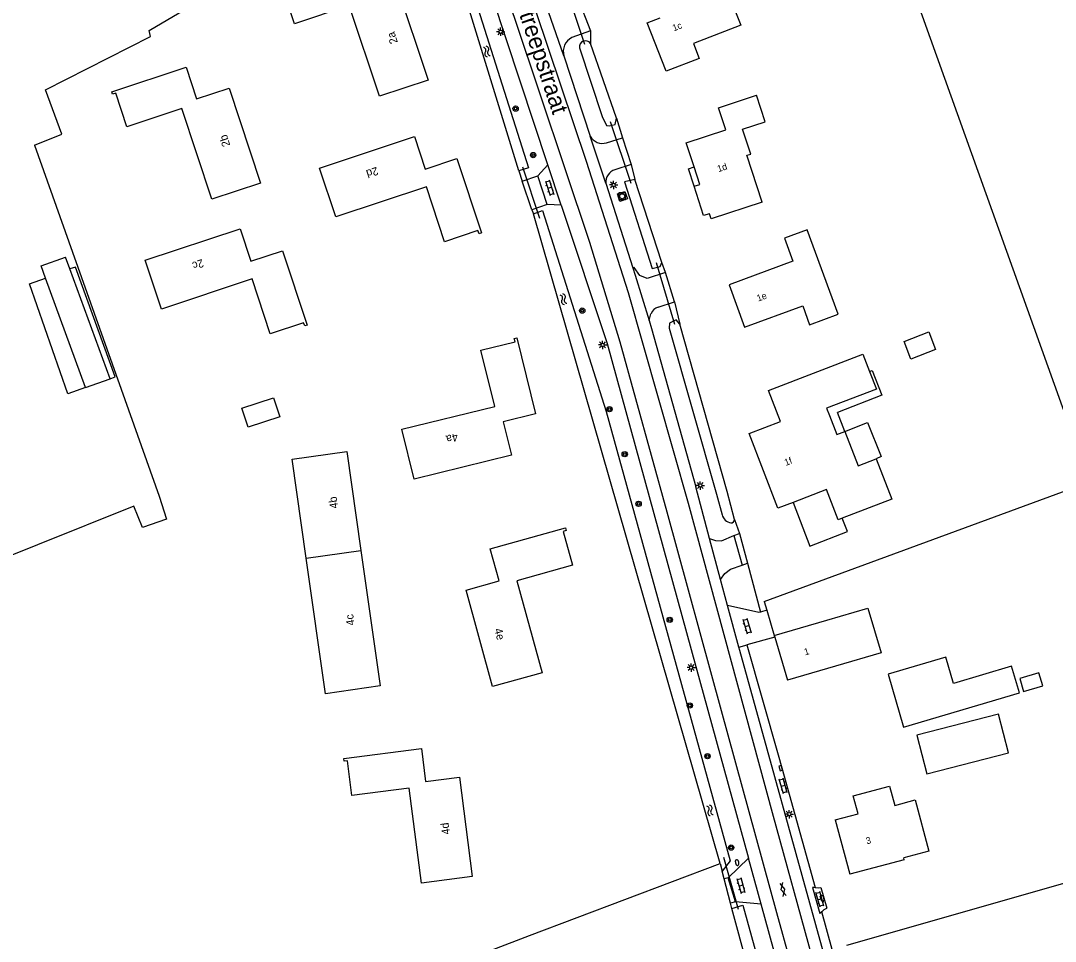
# Model space of a CAD drawing. Extents: x 135999 to 138000, y 396000 to 398501.
# Drawn here: x 137697.9 to 137853.1, y 398180.1 to 398318.1 of the extents above; entities that cross this region are included whole.
import ezdxf

# ---------------------------------------------------------------- set-up
doc = ezdxf.new("R2010")
doc.units = 0
for name, color, linetype in [('gg-afsc-draadraster', 7, 'Continuous'), ('gg-anno-huisnummerreeks BGT', 7, 'Continuous'), ('gg-anno-openbare ruimte label', 7, 'Continuous'), ('gg-bbg-bijgebouw', 7, 'Continuous'), ('gg-bbg-gedigitaliseerde bebouwing', 7, 'Continuous'), ('gg-bbg-gedigitaliseerde bijgebouw', 7, 'Continuous'), ('gg-bbg-hoofdgebouw', 7, 'Continuous'), ('gg-bbg-luifel en loopbrug', 7, 'Continuous'), ('gg-bbg-onder overbouw', 7, 'Continuous'), ('gg-bbg-pand overbouw', 7, 'Continuous'), ('gg-knt-bronhoudergrens', 7, 'Continuous'), ('gg-knt-verharding', 7, 'Continuous'), ('gg-knt-verharding nz', 7, 'Continuous'), ('gg-kntw-bovenkant insteek waterloop', 7, 'Continuous'), ('gg-kwrk-duiker nz buis', 7, 'Continuous'), ('gt-anno-plantopografie huisnummer', 7, 'Continuous'), ('gt-bbg-plantopografie pand', 7, 'Continuous'), ('gt-bbg-plantopografie tussenscheiding', 7, 'Continuous'), ('gt-grn-groengrens', 7, 'Continuous'), ('gt-grn-vlakafsluiter', 7, 'Continuous'), ('gt-symb-boom', 7, 'Continuous'), ('gt-symb-brandkraan', 7, 'Continuous'), ('gt-symb-gesloten verharding', 7, 'Continuous'), ('gt-symb-klinker verharding', 7, 'Continuous'), ('gt-symb-kolk', 7, 'Continuous'), ('gt-symb-kolk center center', 7, 'Continuous'), ('gt-symb-lichtmast', 7, 'Continuous'), ('gt-symb-rioolschacht', 7, 'Continuous'), ('gt-symb-watersymbool', 7, 'Continuous')]:
    doc.layers.add(name, color=color, linetype=linetype)

# ---------------------------------------------------------------- blocks, each defined once
blk = doc.blocks.new('gt0-LMAST')
at = {"layer": 'gt-symb-lichtmast'}
for p, q in [((-0.18, 0.17), (-0.45, 0.44)), ((-0.01, 0.25), (-0.01, 0.62)), ((0.17, 0.17), (0.44, 0.44)), ((-0.26, 0), (-0.63, 0)), ((-0.18, -0.18), (-0.45, -0.45)), ((-0.01, -0.25), (-0.01, -0.63)), ((0.44, -0.45), (0.17, -0.18)), ((0.24, 0), (0.62, 0))]:
    blk.add_line(p, q, dxfattribs=at)
blk.add_circle((-0.01, 0), 0.25, dxfattribs=at)
blk = doc.blocks.new('gt0-RS')
at = {"layer": 'gt-symb-rioolschacht'}
blk.add_lwpolyline([(-0.5, -0.5), (0.5, -0.5), (0.5, 0.5), (-0.5, 0.5)], close=True, dxfattribs=at)
blk.add_circle((0, 0), 0.375, dxfattribs=at)
blk = doc.blocks.new('gt0-KL1')
at = {"layer": 'gt-symb-klinker verharding'}
for p, q in [((-1.15, 0.3), (1.15, 0.3)), ((-1, -0.3), (-1, 0.3)), ((-0.5, 0.3), (-0.5, 0.45)), ((0, -0.3), (0, 0.3)), ((0.5, 0.3), (0.5, 0.45)), ((1, -0.3), (1, 0.3)), ((-1.15, -0.3), (1.15, -0.3)), ((-0.5, -0.45), (-0.5, -0.3)), ((0.5, -0.45), (0.5, -0.3))]:
    blk.add_line(p, q, dxfattribs=at)
blk = doc.blocks.new('gt0-BOOM')
at = {"layer": 'gt-symb-boom'}
for radius in [0.4, 0.2]:
    blk.add_circle((0, 0), radius, dxfattribs=at)
blk = doc.blocks.new('gt0-WA')
at = {"layer": 'gt-symb-watersymbool'}
for centre, start, end in [((-0.32, 0.02), 28.0725, 151.9275), ((0.43, 0.42), 208.0725, 331.9275), ((-0.32, -0.43), 28.0725, 151.9275), ((0.43, -0.03), 208.0725, 331.9275)]:
    blk.add_arc(centre, 0.425, start, end, dxfattribs=at)
blk = doc.blocks.new('gt0-KOLK')
at = {"layer": 'gt-symb-kolk'}
blk.add_lwpolyline([(0, 0), (0.38, 0), (0.38, 0.4), (-0.38, 0.4), (-0.38, 0), (0, 0)], dxfattribs=at)
blk = doc.blocks.new('gt0-GESVH1')
at = {"layer": 'gt-symb-gesloten verharding'}
for p, q in [((-0.99, -0.26), (0.01, 0.24)), ((0.01, -0.26), (-0.99, 0.24)), ((0.01, 0.24), (1.01, -0.26)), ((1.01, 0.24), (0.01, -0.26))]:
    blk.add_line(p, q, dxfattribs=at)
blk = doc.blocks.new('gt0-BR')
at = {"layer": 'gt-symb-brandkraan'}
for centre, radius, start, end in [((-0.24, 0), 0.206, 107.5669, 252.4331), ((0.6, -2.66), 3, 106.892, 107.5669), ((0, -0.69), 0.938, 73.108, 106.892), ((-0.6, -2.66), 3, 72.4331, 73.108), ((0.24, 0), 0.206, 287.567, 72.4331), ((0.6, 2.66), 3, 252.4331, 253.108), ((0, 0.69), 0.938, 253.108, 286.8921), ((-0.6, 2.66), 3, 286.8921, 287.567)]:
    blk.add_arc(centre, radius, start, end, dxfattribs=at)
blk = doc.blocks.new('gt0-KOLKCC')
at = {"layer": 'gt-symb-kolk center center'}
blk.add_lwpolyline([(-0.38, 0.2), (0.38, 0.2), (0.38, -0.2), (-0.38, -0.2)], close=True, dxfattribs=at)

msp = doc.modelspace()

# ---------------------------------------------------------------- linework, layer by layer
at = {"layer": 'gg-afsc-draadraster'}
for points in [[(137699.99, 398299.46), (137718.71, 398246.88), (137719.79, 398243.43), (137716.18, 398242.14), (137714.88, 398245.35), (137671.48, 398227.99)], [(137746.89, 398170.48), (137774.25, 398180.99), (137802.83, 398191.79)]]:
    msp.add_lwpolyline(points, dxfattribs=at)
at = {"layer": 'gg-bbg-bijgebouw'}
for p, q in [((137705.28, 398280.93), (137704.64, 398282.68)), ((137711.35, 398264.46), (137705.28, 398280.93)), ((137707.67, 398263.13), (137711.35, 398264.46))]:
    msp.add_line(p, q, dxfattribs=at)
msp.add_lwpolyline([(137833.84, 398205.22), (137846.07, 398208.37), (137844.57, 398214.18), (137832.34, 398211.02), (137833.84, 398205.22)], dxfattribs=at)
at = {"layer": 'gg-bbg-gedigitaliseerde bebouwing'}
for p, q in [((137824.98, 398230.09), (137826.96, 398223.35)), ((137826.96, 398223.35), (137820.12, 398221.35)), ((137820.12, 398221.35), (137812.91, 398219.25)), ((137828.23, 398203.38), (137829.01, 398200.49)), ((137829.01, 398200.49), (137832.06, 398201.31)), ((137832.06, 398201.31), (137834.12, 398193.65)), ((137834.12, 398193.65), (137830.37, 398192.64)), ((137830.44, 398192.36), (137822.3, 398190.18)), ((137830.44, 398192.36), (137830.37, 398192.64))]:
    msp.add_line(p, q, dxfattribs=at)
msp.add_lwpolyline([(137809.13, 398290.92), (137806.85, 398297.96), (137807.42, 398298.14), (137806.2, 398301.9), (137809.58, 398302.99), (137808.29, 398306.95)], dxfattribs=at)
at = {"layer": 'gg-bbg-gedigitaliseerde bijgebouw'}
msp.add_line((137707.67, 398263.13), (137701.65, 398279.52), dxfattribs=at)
for points in [[(137701.65, 398279.52), (137700.99, 398281.41), (137704.64, 398282.68)], [(137830.42, 398270.03), (137834.15, 398271.47), (137835.15, 398268.86), (137831.42, 398267.42), (137830.42, 398270.03)], [(137828.01, 398220.16), (137830.32, 398212.22), (137847.72, 398217.4), (137846.53, 398221.37), (137837.85, 398218.78), (137836.68, 398222.7), (137828.01, 398220.16)], [(137848.35, 398217.58), (137851.22, 398218.44), (137850.65, 398220.36), (137847.77, 398219.5), (137848.35, 398217.58)]]:
    msp.add_lwpolyline(points, dxfattribs=at)
at = {"layer": 'gg-bbg-hoofdgebouw'}
for p, q in [((137810.95, 398225.97), (137811.03, 398225.7)), ((137811.03, 398225.7), (137812.91, 398219.25)), ((137820.1, 398198.33), (137822.3, 398190.18))]:
    msp.add_line(p, q, dxfattribs=at)
for points in [[(137793.38, 398322.15), (137802.77, 398325.85), (137804.29, 398321.97), (137804.19, 398321.93), (137805.94, 398317.48), (137798.83, 398314.74), (137799.7, 398312.49), (137794.71, 398310.56), (137791.89, 398317.84), (137793.82, 398318.58)], [(137798.93, 398296.21), (137797.74, 398299.84), (137803.67, 398301.77), (137802.6, 398305.09), (137808.29, 398306.95)], [(137809.13, 398290.92), (137801.46, 398288.43), (137801.21, 398289.19), (137800.35, 398288.92), (137798.92, 398293.32)], [(137815.89, 398286.8), (137812.48, 398285.54), (137813.74, 398282.08), (137804.17, 398278.56), (137806.5, 398272.2), (137815.23, 398275.37), (137816.25, 398272.55), (137820.55, 398274.13), (137815.89, 398286.8)], [(137813.79, 398245.92), (137811.5, 398245.04), (137807.19, 398256.24), (137811.87, 398258.04), (137810.07, 398262.7), (137824.24, 398268.16), (137825.25, 398265.54)], [(137825.25, 398265.54), (137826.26, 398262.91), (137818.8, 398260.03), (137819.21, 398258.94)], [(137819.21, 398258.94), (137820.31, 398256.1), (137821.52, 398256.57)], [(137821.52, 398256.57), (137823.51, 398251.42), (137826.23, 398252.47)], [(137826.23, 398252.47), (137828.56, 398246.43), (137821.13, 398243.57)], [(137821.13, 398243.57), (137820.52, 398243.33), (137818.78, 398247.85), (137813.79, 398245.92)], [(137810.95, 398225.97), (137818.82, 398228.26), (137824.98, 398230.09)], [(137820.1, 398198.33), (137823.51, 398199.24), (137822.78, 398201.94), (137828.23, 398203.38)]]:
    msp.add_lwpolyline(points, dxfattribs=at)
at = {"layer": 'gg-bbg-luifel en loopbrug'}
for p, q in [((137699.24, 398278.67), (137701.65, 398279.52)), ((137821.52, 398256.57), (137820.43, 398259.41))]:
    msp.add_line(p, q, dxfattribs=at)
for points in [[(137711.35, 398264.46), (137712.1, 398264.73), (137706.15, 398281.19), (137705.28, 398280.93)], [(137707.67, 398263.13), (137705.01, 398262.2), (137699.24, 398278.67)], [(137825.25, 398265.54), (137825.65, 398265.69), (137827.08, 398261.98), (137820.43, 398259.41)], [(137821.52, 398256.57), (137824.95, 398257.89), (137826.97, 398252.78), (137826.23, 398252.47)], [(137813.79, 398245.92), (137816.3, 398239.37), (137821.92, 398241.54), (137821.13, 398243.57)]]:
    msp.add_lwpolyline(points, dxfattribs=at)
at = {"layer": 'gg-bbg-onder overbouw'}
msp.add_lwpolyline([(137798.92, 398293.32), (137799.78, 398293.6), (137798.93, 398296.21)], dxfattribs=at)
at = {"layer": 'gg-bbg-pand overbouw'}
msp.add_lwpolyline([(137798.92, 398293.32), (137798.06, 398295.92), (137798.93, 398296.21)], dxfattribs=at)
at = {"layer": 'gg-knt-bronhoudergrens'}
for p, q in [((137774.6, 398289.8), (137773.15, 398294.08)), ((137809.41, 398231.05), (137858.2, 398248.99)), ((137877.05, 398195.28), (137821.76, 398179.48)), ((137803.43, 398189.47), (137803.13, 398190.63)), ((137804.36, 398185.85), (137803.43, 398189.47)), ((137804.57, 398185.03), (137804.36, 398185.85))]:
    msp.add_line(p, q, dxfattribs=at)
for points in [[(137699.99, 398299.46), (137704.1, 398301.13), (137701.65, 398307.78), (137717.42, 398315.79), (137717.19, 398316.65), (137758.72, 398341.17)], [(137826.88, 398339.21), (137825.97, 398338.84), (137858.2, 398248.99)]]:
    msp.add_lwpolyline(points, dxfattribs=at)
at = {"layer": 'gg-knt-verharding'}
for p, q in [((137777, 398296.52), (137765.49, 398331.24)), ((137779.39, 398312.86), (137776.13, 398322.2)), ((137781.22, 398322.2), (137783.4, 398316.62)), ((137783.4, 398316.62), (137780.6, 398315.61)), ((137779.39, 398312.86), (137783.36, 398300.84)), ((137785.7, 398293.76), (137783.36, 398300.84)), ((137785.78, 398299.83), (137788.21, 398300.6)), ((137788.21, 398300.6), (137789.49, 398296.58)), ((137775.48, 398294.87), (137777, 398296.52)), ((137779.01, 398290.46), (137777, 398296.52)), ((137789.49, 398296.58), (137787.04, 398295.79)), ((137776.89, 398290.58), (137775.48, 398294.87)), ((137785.7, 398293.76), (137789.76, 398281.07)), ((137779.01, 398290.46), (137776.89, 398290.58)), ((137789.76, 398281.07), (137790.1, 398280)), ((137790.1, 398280), (137792.17, 398273.17)), ((137795.97, 398275.97), (137794.65, 398280.4)), ((137793.52, 398275.19), (137795.97, 398275.97)), ((137792.17, 398273.17), (137792.46, 398274.2)), ((137792.17, 398273.17), (137792.54, 398271.98)), ((137792.54, 398271.98), (137799.17, 398248.28)), ((137801.25, 398240.53), (137799.17, 398248.28)), ((137804.88, 398240.95), (137805.72, 398241.27)), ((137802.9, 398234.36), (137801.25, 398240.53)), ((137806.15, 398236.49), (137806.95, 398236.82)), ((137803.94, 398230.49), (137802.9, 398234.36)), ((137808.62, 398229.42), (137803.94, 398230.49)), ((137805.64, 398224.24), (137803.94, 398230.49)), ((137808.88, 398229.49), (137808.62, 398229.42)), ((137809.84, 398229.78), (137808.88, 398229.49)), ((137809.84, 398229.78), (137810.95, 398225.97)), ((137811.03, 398225.7), (137806.84, 398224.57)), ((137805.64, 398224.24), (137806.53, 398224.48)), ((137806.53, 398224.48), (137806.84, 398224.57)), ((137804.02, 398189.62), (137807.06, 398192.61)), ((137808.96, 398185.71), (137807.06, 398192.61)), ((137805.15, 398186.06), (137804.02, 398189.62)), ((137817.07, 398188.18), (137816.67, 398188.21)), ((137816.67, 398188.21), (137817.77, 398184.31)), ((137817.95, 398188.2), (137818.83, 398185.09)), ((137808.96, 398185.71), (137805.15, 398186.06)), ((137811.48, 398176.55), (137808.96, 398185.71)), ((137818.06, 398184.55), (137817.77, 398184.31)), ((137819.62, 398178.88), (137818.06, 398184.55))]:
    msp.add_line(p, q, dxfattribs=at)
for points in [[(137787.8, 398291.05), (137787.42, 398292.18), (137788.54, 398292.53), (137788.92, 398291.41), (137787.8, 398291.05)], [(137779.01, 398290.46), (137785.88, 398269.76), (137799.18, 398221.32), (137807.06, 398192.61)], [(137794.65, 398280.4), (137791.91, 398279.48), (137790.79, 398279.95), (137789.92, 398281.12), (137789.76, 398281.07)], [(137801.25, 398240.53), (137802.15, 398240.23), (137803.04, 398240.15), (137804.88, 398240.95)], [(137802.9, 398234.36), (137803.53, 398235.27), (137804.37, 398235.9), (137806.15, 398236.49)], [(137818.32, 398178.43), (137805.79, 398223.7), (137805.64, 398224.24)], [(137806.84, 398224.57), (137811.52, 398208.1), (137812.1, 398206.14), (137817.07, 398188.18)], [(137817.07, 398188.18), (137817.57, 398188.14), (137817.95, 398188.2)], [(137818.06, 398184.55), (137818.45, 398184.88), (137818.83, 398185.09)]]:
    msp.add_lwpolyline(points, dxfattribs=at)
for centre, radius, start, end in [((137781.64, 398313.51), 2.34, 116.3002, 196.1924), ((137785.19, 398301.82), 2.08, 208.1409, 286.5623), ((137787.64, 398293.94), 1.95, 107.9264, 185.3322), ((137794.05, 398273.57), 1.71, 108.0064, 158.0746)]:
    msp.add_arc(centre, radius, start, end, dxfattribs=at)
at = {"layer": 'gg-knt-verharding nz'}
msp.add_line((137804.88, 398240.95), (137806.15, 398236.49), dxfattribs=at)
for points in [[(137747.29, 398386.1), (137751.84, 398375.25), (137757.05, 398361.74), (137764.47, 398340.36), (137772.1, 398318.2), (137783.24, 398284.93), (137787.77, 398269.98), (137794.81, 398244.53), (137802.96, 398214.72), (137811.29, 398184.44), (137813.31, 398177.06)], [(137816.58, 398177.96), (137810.85, 398198.82), (137798.1, 398245.77), (137789.09, 398277.33), (137782.77, 398297.02), (137771.38, 398330.97), (137759.85, 398363.89), (137752.42, 398384.88)]]:
    msp.add_lwpolyline(points, dxfattribs=at)
at = {"layer": 'gg-kntw-bovenkant insteek waterloop'}
for p, q in [((137772.62, 398295.62), (137762, 398330.21)), ((137787.28, 398303.53), (137783.37, 398314.71)), ((137794.07, 398281.91), (137790.02, 398294.34)), ((137802.83, 398191.79), (137774.82, 398289.17)), ((137803.88, 398247.56), (137796.77, 398272.62)), ((137804.98, 398243.37), (137803.88, 398247.56)), ((137802.28, 398247.17), (137803.14, 398244.07)), ((137802.83, 398191.79), (137803.13, 398190.63)), ((137804.31, 398192.18), (137803.13, 398190.63)), ((137853.07, 398010.07), (137804.57, 398185.03))]:
    msp.add_line(p, q, dxfattribs=at)
for points in [[(137763.17, 398330.48), (137774.07, 398296.09), (137772.62, 398295.62)], [(137781.76, 398314.08), (137785.14, 398303.77), (137785.77, 398302.42), (137786.18, 398302.36), (137787.08, 398302.56), (137787.28, 398303.53)], [(137790.02, 398294.34), (137788.48, 398293.96), (137792.62, 398281), (137793.86, 398281.28), (137794.07, 398281.91)], [(137774.82, 398289.17), (137776.2, 398289.68), (137785.73, 398259.54), (137804.31, 398192.18)], [(137796.77, 398272.62), (137796.21, 398273.31), (137795.22, 398272.77), (137795.16, 398272.05), (137802.28, 398247.17)], [(137804.57, 398185.03), (137806.24, 398185.55), (137830.28, 398098.65), (137846.77, 398039.32), (137854.46, 398009.88), (137853.22, 398009.53)]]:
    msp.add_lwpolyline(points, dxfattribs=at)
for centre, radius, start, end in [((137782.62, 398314.26), 0.879, 30.671, 191.7171), ((137804.75, 398244.48), 1.67, 194.1173, 259.4415), ((137804.43, 398243.38), 0.544, 271.2937, 358.2731)]:
    msp.add_arc(centre, radius, start, end, dxfattribs=at)
at = {"layer": 'gg-kwrk-duiker nz buis'}
for p, q in [((137782.54, 398314.57), (137779.5, 398323.78)), ((137789.48, 398293.75), (137786.4, 398302.98)), ((137773.18, 398296.23), (137775.75, 398288.54)), ((137793.24, 398281.91), (137795.99, 398272.62)), ((137805.58, 398184.88), (137803.4, 398192.67))]:
    msp.add_line(p, q, dxfattribs=at)
at = {"layer": 'gt-bbg-plantopografie pand'}
for points in [[(137736.72, 398322.9), (137747.86, 398326.6), (137749.43, 398321.85), (137754.3, 398323.47), (137759.02, 398309.22), (137751.72, 398306.8), (137747.2, 398320.41), (137738.97, 398317.68), (137737.32, 398322.68), (137736.84, 398322.52), (137736.72, 398322.9)], [(137711.58, 398307.48), (137722.72, 398311.17), (137724.3, 398306.43), (137729.17, 398308.04), (137733.89, 398293.79), (137726.58, 398291.37), (137722.07, 398304.98), (137713.84, 398302.25), (137712.18, 398307.26), (137711.71, 398307.1), (137711.58, 398307.48)], [(137742.74, 398296.04), (137756.99, 398300.76), (137758.61, 398295.89), (137763.35, 398297.46), (137767.04, 398286.31), (137766.67, 398286.19), (137766.51, 398286.66), (137761.51, 398285), (137758.78, 398293.24), (137745.17, 398288.73), (137742.74, 398296.04)], [(137716.6, 398282.22), (137730.85, 398286.94), (137732.46, 398282.07), (137737.21, 398283.64), (137740.9, 398272.5), (137740.52, 398272.37), (137740.36, 398272.85), (137735.36, 398271.19), (137732.63, 398279.42), (137719.02, 398274.91), (137716.6, 398282.22)], [(137772.34, 398270.58), (137775.15, 398259.18), (137770.3, 398257.99), (137771.53, 398253.01), (137756.96, 398249.41), (137755.11, 398256.89), (137769.04, 398260.32), (137766.96, 398268.74), (137772.08, 398270), (137771.96, 398270.49), (137772.34, 398270.58)], [(137731.08, 398260.05), (137735.84, 398261.61), (137736.77, 398258.76), (137732.02, 398257.2), (137731.08, 398260.05)], [(137740.75, 398237.55), (137738.65, 398252.39), (137746.85, 398253.56), (137748.96, 398238.71)], [(137768.71, 398218.32), (137764.72, 398232.78), (137769.67, 398234.15), (137768.34, 398238.97), (137779.65, 398242.09), (137779.76, 398241.71), (137779.28, 398241.57), (137780.68, 398236.49), (137772.32, 398234.19), (137776.14, 398220.36), (137768.71, 398218.32)], [(137748.96, 398238.71), (137751.85, 398218.4), (137743.64, 398217.24), (137740.75, 398237.55)], [(137746.38, 398207.52), (137758.02, 398209.02), (137758.66, 398204.06), (137763.74, 398204.71), (137765.66, 398189.82), (137758.02, 398188.84), (137756.19, 398203.06), (137747.59, 398201.96), (137746.92, 398207.18), (137746.43, 398207.12), (137746.38, 398207.52)]]:
    msp.add_lwpolyline(points, dxfattribs=at)
at = {"layer": 'gt-bbg-plantopografie tussenscheiding'}
msp.add_line((137740.75, 398237.55), (137748.96, 398238.71), dxfattribs=at)
at = {"layer": 'gt-grn-groengrens'}
for p, q in [((137772.62, 398295.62), (137773.15, 398294.08)), ((137773.15, 398294.08), (137775.48, 398294.87)), ((137776.89, 398290.58), (137774.6, 398289.8)), ((137774.6, 398289.8), (137774.82, 398289.17)), ((137794.65, 398280.4), (137794.07, 398281.91)), ((137795.97, 398275.97), (137796.77, 398272.62)), ((137804.98, 398243.37), (137805.72, 398241.27)), ((137806.95, 398236.82), (137808.88, 398229.49)), ((137804.02, 398189.62), (137803.43, 398189.47)), ((137805.15, 398186.06), (137804.36, 398185.85))]:
    msp.add_line(p, q, dxfattribs=at)
at = {"layer": 'gt-grn-vlakafsluiter'}
for p, q in [((137783.4, 398316.62), (137783.37, 398314.71)), ((137787.28, 398303.53), (137788.21, 398300.6)), ((137789.49, 398296.58), (137790.02, 398294.34)), ((137805.72, 398241.27), (137806.95, 398236.82)), ((137809.41, 398231.05), (137809.84, 398229.78))]:
    msp.add_line(p, q, dxfattribs=at)

# ---------------------------------------------------------------- block references
at = {"layer": 'gt-symb-boom'}
for p in [(137772.16, 398304.96), (137774.79, 398298), (137782.15, 398274.67), (137786.24, 398259.9), (137788.52, 398253.16), (137790.61, 398245.71), (137795.27, 398228.32), (137798.28, 398215.48), (137800.93, 398207.88), (137804.49, 398194.18)]:
    msp.add_blockref('gt0-BOOM', p, dxfattribs=at)
at = {"layer": 'gt-symb-brandkraan', "rotation": 105.1344750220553}
msp.add_blockref('gt0-BR', (137805.38, 398191.93), dxfattribs=at)
at = {"layer": 'gt-symb-gesloten verharding', "rotation": 104.30027745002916}
msp.add_blockref('gt0-GESVH1', (137812.24, 398187.88), dxfattribs=at)
at = {"layer": 'gt-symb-klinker verharding'}
for p, rotation in [((137777.25, 398293.1), -72.23567662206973), ((137806.86, 398227.39), -73.73979529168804), ((137812.29, 398203.41), 105.60693047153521), ((137805.95, 398188.49), -74.62927456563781), ((137817.8, 398186.42), 105.5915285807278)]:
    msp.add_blockref('gt0-KL1', p, dxfattribs=dict(at, rotation=rotation))
at = {"layer": 'gt-symb-kolk', "rotation": 106.4412804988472}
msp.add_blockref('gt0-KOLK', (137812.1, 398206.14), dxfattribs=at)
at = {"layer": 'gt-symb-kolk center center', "rotation": 107.51119556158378}
msp.add_blockref('gt0-KOLKCC', (137818.14, 398186.57), dxfattribs=at)
at = {"layer": 'gt-symb-lichtmast'}
for p in [(137769.92, 398316.49), (137786.86, 398293.51), (137785.21, 398269.53), (137799.86, 398248.46), (137798.49, 398221.16), (137813.2, 398199.19)]:
    msp.add_blockref('gt0-LMAST', p, dxfattribs=at)
at = {"layer": 'gt-symb-rioolschacht'}
msp.add_blockref('gt0-RS', (137788.14, 398291.82), dxfattribs=at)
at = {"layer": 'gt-symb-watersymbool'}
for p, rotation in [((137767.8, 398313.57), -66.97450798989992), ((137779.31, 398276.44), -66.97450799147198), ((137801.29, 398199.8), -70.00710602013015)]:
    msp.add_blockref('gt0-WA', p, dxfattribs=dict(at, rotation=rotation))

# ---------------------------------------------------------------- texts
at = {"layer": 'gg-anno-huisnummerreeks BGT'}
for s, rotation, p in [('1c', 21.2, (137795.9, 398316.53)), ('1d', 18, (137802.57, 398295.42)), ('1e', 20.1, (137808.53, 398276.02)), ('1f', 21.1, (137812.69, 398251.39)), ('1', 16.3, (137815.58, 398222.98)), ('3', 15.1, (137824.83, 398194.66))]:
    msp.add_text(s, height=1, rotation=rotation, dxfattribs=at).set_placement(p)
at = {"layer": 'gg-anno-openbare ruimte label'}
msp.add_text('Streepstraat', height=2.5, rotation=288.5, dxfattribs=at).set_placement((137771.97, 398321.2))
at = {"layer": 'gt-anno-plantopografie huisnummer'}
for s, rotation, p in [('2a', 108.3405, (137754.51, 398314.89)), ('2b', 108.3303, (137729.37, 398299.47)), ('2d', 198.3303, (137751.32, 398296.24)), ('2c', 198.3303, (137725.14, 398282.42)), ('4a', 193.862, (137763.35, 398256.34)), ('4b', 98.097, (137745.53, 398245.09)), ('4c', 98.097, (137748.02, 398227.55)), ('4e', 285.4222, (137768.94, 398226.89)), ('4d', 98.097, (137762.33, 398196.22))]:
    msp.add_text(s, height=1.2, rotation=rotation, dxfattribs=at).set_placement(p)

doc.saveas('drawing.dxf')
